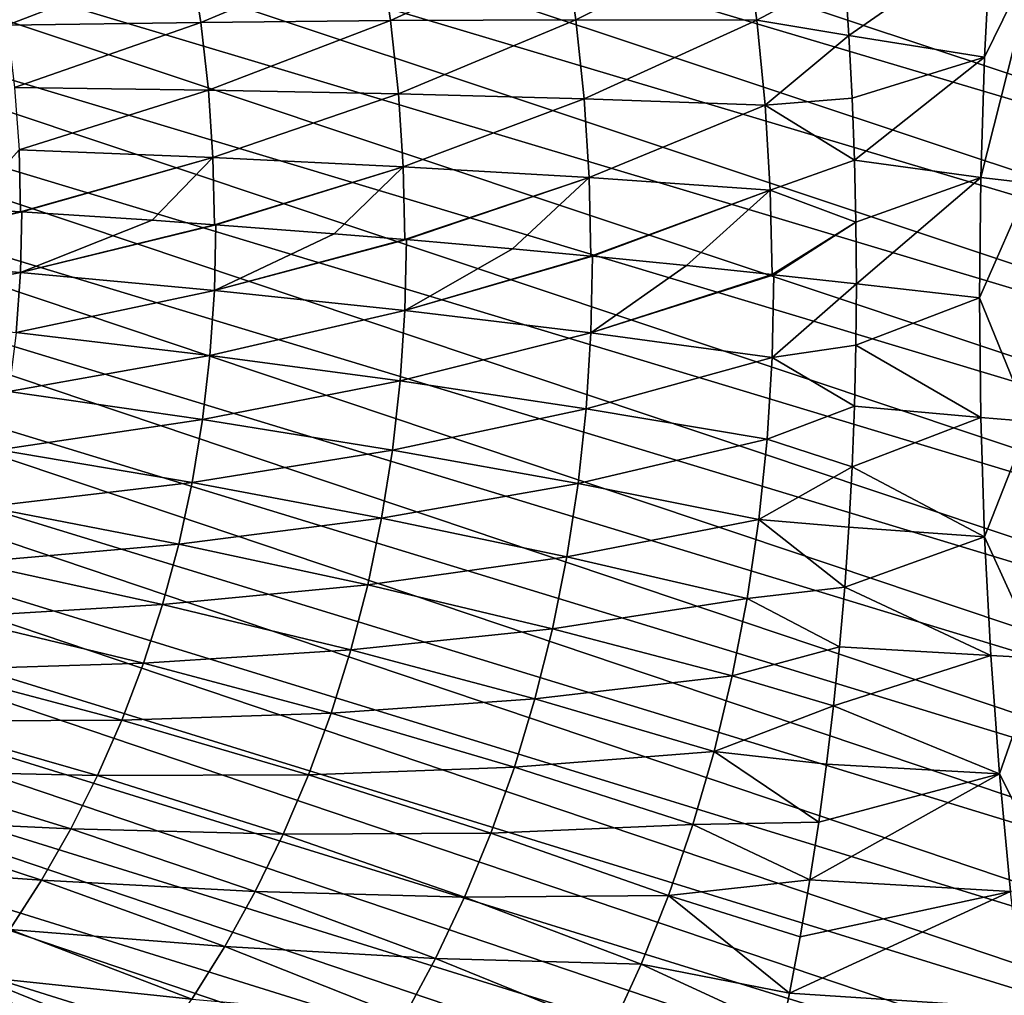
# Model space of a CAD drawing. Header units: metres. Extents: x -46 to 104, y -30 to 30.
# Tile 580 of 656: x 78.96 to 81.93, y -3.24 to -0.3. Entities that reach past the tile are written whole.
import ezdxf

# ---------------------------------------------------------------- set-up
doc = ezdxf.new("R2010")
doc.units = ezdxf.units.M
doc.layers.add('solid_26_000_502_XXX', color=7, linetype='CONTINUOUS')

msp = doc.modelspace()

# ---------------------------------------------------------------- linework, layer by layer
at = {"layer": 'solid_26_000_502_XXX'}
for points in [[(75.940544, 1.819948, 288.677155), (75.943764, 2.10694, 288.730865), (84.115105, -0.591823, 301.031677)], [(75.943764, 2.10694, 288.730865), (84.118401, -0.295013, 301.08725), (84.115105, -0.591823, 301.031677)], [(75.940544, 1.819948, 288.677155), (84.115105, -0.591823, 301.031677), (84.118401, -0.88775, 300.971558)], [(75.943764, 1.533823, 288.618988), (75.940544, 1.819948, 288.677155), (84.118401, -0.88775, 300.971558)], [(75.943764, 1.533823, 288.618988), (84.118401, -0.88775, 300.971558), (84.128265, -1.182584, 300.906952)], [(75.953445, 1.248771, 288.556427), (75.943764, 1.533823, 288.618988), (84.128265, -1.182584, 300.906952)], [(75.953445, 1.248771, 288.556427), (84.128265, -1.182584, 300.906952), (84.144714, -1.476117, 300.837921)], [(75.969559, 0.965, 288.489532), (75.953445, 1.248771, 288.556427), (84.144714, -1.476117, 300.837921)], [(75.969559, 0.965, 288.489532), (84.144714, -1.476117, 300.837921), (84.167717, -1.768141, 300.764496)], [(75.992104, 0.682717, 288.418365), (75.969559, 0.965, 288.489532), (84.167717, -1.768141, 300.764496)], [(75.992104, 0.682717, 288.418365), (84.167717, -1.768141, 300.764496), (84.197266, -2.058449, 300.686737)], [(76.021065, 0.402126, 288.342926), (75.992104, 0.682717, 288.418365), (84.197266, -2.058449, 300.686737)], [(76.021065, 0.402126, 288.342926), (84.197266, -2.058449, 300.686737), (84.233345, -2.346835, 300.604706)], [(76.056419, 0.123432, 288.263275), (76.021065, 0.402126, 288.342926), (84.233345, -2.346835, 300.604706)], [(76.056419, 0.123432, 288.263275), (84.233345, -2.346835, 300.604706), (84.275917, -2.633096, 300.518463)], [(76.098145, -0.153161, 288.179535), (76.056419, 0.123432, 288.263275), (84.275917, -2.633096, 300.518463)], [(80.048439, -0.078384, 303.004791), (80.081764, -0.298398, 302.993683), (80.606033, -0.058587, 303.267883)], [(80.081764, -0.298398, 302.993683), (80.640587, -0.296083, 303.256531), (80.606033, -0.058587, 303.267883)], [(80.606033, -0.058587, 303.267883), (80.640587, -0.296083, 303.256531), (81.149429, -0.041015, 303.559326)], [(80.640587, -0.296083, 303.256531), (81.185204, -0.296814, 303.547699), (81.149429, -0.041015, 303.559326)], [(81.149429, -0.041015, 303.559326), (81.185204, -0.296814, 303.547699), (81.450554, -0.15532, 303.721771)], [(81.890274, -0.045838, 303.993042), (81.450554, -0.15532, 303.721771), (81.463158, -0.343563, 303.704315)], [(81.871559, -0.408917, 303.935516), (81.890274, -0.045838, 303.993042), (81.463158, -0.343563, 303.704315)], [(82.037979, -0.067708, 304.068146), (81.890274, -0.045838, 303.993042), (81.871559, -0.408917, 303.935516)], [(79.478119, -0.100355, 302.770752), (79.510208, -0.303753, 302.759857), (80.048439, -0.078384, 303.004791)], [(79.510208, -0.303753, 302.759857), (80.081764, -0.298398, 302.993683), (80.048439, -0.078384, 303.004791)], [(82.037979, -0.067708, 304.068146), (81.871559, -0.408917, 303.935516), (81.860329, -0.771439, 303.872772)], [(82.008263, -0.788648, 303.948608), (82.037979, -0.067708, 304.068146), (81.860329, -0.771439, 303.872772)], [(78.896584, -0.124441, 302.566376), (78.927452, -0.312135, 302.555664), (79.478119, -0.100355, 302.770752)], [(78.927452, -0.312135, 302.555664), (79.510208, -0.303753, 302.759857), (79.478119, -0.100355, 302.770752)], [(76.098145, -0.153161, 288.179535), (84.275917, -2.633096, 300.518463), (84.324959, -2.917029, 300.42804)], [(76.146202, -0.427454, 288.091705), (76.098145, -0.153161, 288.179535), (84.324959, -2.917029, 300.42804)], [(81.185204, -0.296814, 303.547699), (81.463158, -0.343563, 303.704315), (81.450554, -0.15532, 303.721771)], [(80.081764, -0.298398, 302.993683), (80.105659, -0.518756, 302.973572), (80.640587, -0.296083, 303.256531)], [(80.105659, -0.518756, 302.973572), (80.665359, -0.533972, 303.23526), (80.640587, -0.296083, 303.256531)], [(80.640587, -0.296083, 303.256531), (80.665359, -0.533972, 303.23526), (81.185204, -0.296814, 303.547699)], [(78.927452, -0.312135, 302.555664), (78.949585, -0.500058, 302.537598), (79.510208, -0.303753, 302.759857)], [(78.949585, -0.500058, 302.537598), (79.533226, -0.507442, 302.740784), (79.510208, -0.303753, 302.759857)], [(79.510208, -0.303753, 302.759857), (79.533226, -0.507442, 302.740784), (80.081764, -0.298398, 302.993683)], [(79.533226, -0.507442, 302.740784), (80.105659, -0.518756, 302.973572), (80.081764, -0.298398, 302.993683)], [(80.665359, -0.533972, 303.23526), (81.210846, -0.553047, 303.525208), (81.185204, -0.296814, 303.547699)], [(81.185204, -0.296814, 303.547699), (81.210846, -0.553047, 303.525208), (81.463158, -0.343563, 303.704315)], [(81.210846, -0.553047, 303.525208), (81.472977, -0.531544, 303.682617), (81.463158, -0.343563, 303.704315)], [(81.871559, -0.408917, 303.935516), (81.463158, -0.343563, 303.704315), (81.472977, -0.531544, 303.682617)], [(81.871559, -0.408917, 303.935516), (81.472977, -0.531544, 303.682617), (81.479996, -0.718902, 303.656769)], [(81.860329, -0.771439, 303.872772), (81.871559, -0.408917, 303.935516), (81.479996, -0.718902, 303.656769)], [(76.146202, -0.427454, 288.091705), (84.324959, -2.917029, 300.42804), (84.380432, -3.198432, 300.333527)], [(76.200562, -0.699247, 287.999847), (76.146202, -0.427454, 288.091705), (84.380432, -3.198432, 300.333527)], [(78.949585, -0.500058, 302.537598), (78.962898, -0.687676, 302.512177), (79.533226, -0.507442, 302.740784)], [(78.962898, -0.687676, 302.512177), (79.547066, -0.710811, 302.713562), (79.533226, -0.507442, 302.740784)], [(79.533226, -0.507442, 302.740784), (79.547066, -0.710811, 302.713562), (80.105659, -0.518756, 302.973572)], [(79.547066, -0.710811, 302.713562), (80.120026, -0.738774, 302.944397), (80.105659, -0.518756, 302.973572)], [(80.105659, -0.518756, 302.973572), (80.120026, -0.738774, 302.944397), (80.665359, -0.533972, 303.23526)], [(81.210846, -0.553047, 303.525208), (81.479996, -0.718902, 303.656769), (81.472977, -0.531544, 303.682617)], [(80.120026, -0.738774, 302.944397), (80.680252, -0.771491, 303.204041), (80.665359, -0.533972, 303.23526)], [(80.665359, -0.533972, 303.23526), (80.680252, -0.771491, 303.204041), (81.210846, -0.553047, 303.525208)], [(80.680252, -0.771491, 303.204041), (81.226265, -0.808874, 303.491821), (81.210846, -0.553047, 303.525208)], [(81.210846, -0.553047, 303.525208), (81.226265, -0.808874, 303.491821), (81.479996, -0.718902, 303.656769)], [(76.200562, -0.699247, 287.999847), (84.380432, -3.198432, 300.333527), (84.442299, -3.477107, 300.234985)], [(76.261185, -0.968341, 287.904083), (76.200562, -0.699247, 287.999847), (84.442299, -3.477107, 300.234985)], [(78.805801, -0.864851, 302.430298), (78.967339, -0.874451, 302.479462), (78.962898, -0.687676, 302.512177)], [(78.962898, -0.687676, 302.512177), (78.967339, -0.874451, 302.479462), (79.547066, -0.710811, 302.713562)], [(78.967339, -0.874451, 302.479462), (78.971214, -0.874687, 302.480682), (79.547066, -0.710811, 302.713562)], [(78.971214, -0.874687, 302.480682), (79.363686, -0.900059, 302.610657), (79.547066, -0.710811, 302.713562)], [(79.363686, -0.900059, 302.610657), (79.551682, -0.913249, 302.678223), (79.547066, -0.710811, 302.713562)], [(79.547066, -0.710811, 302.713562), (79.551682, -0.913249, 302.678223), (80.120026, -0.738774, 302.944397)], [(79.551682, -0.913249, 302.678223), (79.556129, -0.913569, 302.67984), (80.120026, -0.738774, 302.944397)], [(79.556129, -0.913569, 302.67984), (79.911903, -0.940456, 302.817566), (80.120026, -0.738774, 302.944397)], [(79.911903, -0.940456, 302.817566), (80.124817, -0.957764, 302.90625), (80.120026, -0.738774, 302.944397)], [(80.120026, -0.738774, 302.944397), (80.124817, -0.957764, 302.90625), (80.680252, -0.771491, 303.204041)], [(81.226265, -0.808874, 303.491821), (81.484207, -0.905594, 303.62677), (81.479996, -0.718902, 303.656769)], [(81.860329, -0.771439, 303.872772), (81.479996, -0.718902, 303.656769), (81.484207, -0.905594, 303.62677)], [(80.124817, -0.957764, 302.90625), (80.129791, -0.958179, 302.908356), (80.680252, -0.771491, 303.204041)], [(80.129791, -0.958179, 302.908356), (80.449158, -0.985944, 303.050598), (80.680252, -0.771491, 303.204041)], [(80.449158, -0.985944, 303.050598), (80.685226, -1.007877, 303.162964), (80.680252, -0.771491, 303.204041)], [(80.680252, -0.771491, 303.204041), (80.685226, -1.007877, 303.162964), (81.226265, -0.808874, 303.491821)], [(81.860329, -0.771439, 303.872772), (81.484207, -0.905594, 303.62677), (81.485611, -1.091748, 303.59259)], [(81.856583, -1.13318, 303.80481), (81.860329, -0.771439, 303.872772), (81.485611, -1.091748, 303.59259)], [(82.008263, -0.788648, 303.948608), (81.860329, -0.771439, 303.872772), (81.856583, -1.13318, 303.80481)], [(82.008263, -1.506486, 303.808472), (82.008263, -0.788648, 303.948608), (81.856583, -1.13318, 303.80481)], [(80.685226, -1.007877, 303.162964), (80.690689, -1.008399, 303.165619), (81.226265, -0.808874, 303.491821)], [(80.690689, -1.008399, 303.165619), (80.974144, -1.036415, 303.309143), (81.226265, -0.808874, 303.491821)], [(80.974144, -1.036415, 303.309143), (81.231407, -1.063455, 303.447662), (81.226265, -0.808874, 303.491821)], [(81.226265, -0.808874, 303.491821), (81.231407, -1.063455, 303.447662), (81.484207, -0.905594, 303.62677)], [(78.372467, -1.009753, 302.275299), (78.967339, -0.874451, 302.479462), (78.805801, -0.864851, 302.430298)], [(78.372467, -1.009753, 302.275299), (78.971214, -0.874687, 302.480682), (78.967339, -0.874451, 302.479462)], [(78.372467, -1.009753, 302.275299), (78.966888, -1.057202, 302.441406), (78.971214, -0.874687, 302.480682)], [(78.966888, -1.057202, 302.441406), (79.363686, -0.900059, 302.610657), (78.971214, -0.874687, 302.480682)], [(78.966888, -1.057202, 302.441406), (79.551682, -0.913249, 302.678223), (79.363686, -0.900059, 302.610657)], [(78.966888, -1.057202, 302.441406), (79.556129, -0.913569, 302.67984), (79.551682, -0.913249, 302.678223)], [(78.966888, -1.057202, 302.441406), (79.551613, -1.111413, 302.637177), (79.556129, -0.913569, 302.67984)], [(79.551613, -1.111413, 302.637177), (79.911903, -0.940456, 302.817566), (79.556129, -0.913569, 302.67984)], [(81.231407, -1.063455, 303.447662), (81.237312, -1.064095, 303.450928), (81.484207, -0.905594, 303.62677)], [(81.237312, -1.064095, 303.450928), (81.485611, -1.091748, 303.59259), (81.484207, -0.905594, 303.62677)], [(79.551613, -1.111413, 302.637177), (80.124817, -0.957764, 302.90625), (79.911903, -0.940456, 302.817566)], [(76.261185, -0.968341, 287.904083), (84.442299, -3.477107, 300.234985), (84.510521, -3.752856, 300.132477)], [(76.328026, -1.234541, 287.804413), (76.261185, -0.968341, 287.904083), (84.510521, -3.752856, 300.132477)], [(79.551613, -1.111413, 302.637177), (80.129791, -0.958179, 302.908356), (80.124817, -0.957764, 302.90625)], [(79.551613, -1.111413, 302.637177), (80.125099, -1.172243, 302.862091), (80.129791, -0.958179, 302.908356)], [(80.125099, -1.172243, 302.862091), (80.449158, -0.985944, 303.050598), (80.129791, -0.958179, 302.908356)], [(80.125099, -1.172243, 302.862091), (80.685226, -1.007877, 303.162964), (80.449158, -0.985944, 303.050598)], [(80.125099, -1.172243, 302.862091), (80.690689, -1.008399, 303.165619), (80.685226, -1.007877, 303.162964)], [(80.125099, -1.172243, 302.862091), (80.685814, -1.239529, 303.11557), (80.690689, -1.008399, 303.165619)], [(80.685814, -1.239529, 303.11557), (80.974144, -1.036415, 303.309143), (80.690689, -1.008399, 303.165619)], [(78.372467, -1.009753, 302.275299), (78.360023, -1.176165, 302.233063), (78.966888, -1.057202, 302.441406)], [(80.685814, -1.239529, 303.11557), (81.231407, -1.063455, 303.447662), (80.974144, -1.036415, 303.309143)], [(78.360023, -1.176165, 302.233063), (78.953903, -1.237796, 302.395233), (78.966888, -1.057202, 302.441406)], [(78.966888, -1.057202, 302.441406), (78.953903, -1.237796, 302.395233), (79.551613, -1.111413, 302.637177)], [(80.685814, -1.239529, 303.11557), (81.237312, -1.064095, 303.450928), (81.231407, -1.063455, 303.447662)], [(80.685814, -1.239529, 303.11557), (81.232262, -1.313095, 303.396912), (81.237312, -1.064095, 303.450928)], [(81.232262, -1.313095, 303.396912), (81.485611, -1.091748, 303.59259), (81.237312, -1.064095, 303.450928)], [(81.232262, -1.313095, 303.396912), (81.4842, -1.276636, 303.554352), (81.485611, -1.091748, 303.59259)], [(81.856583, -1.13318, 303.80481), (81.485611, -1.091748, 303.59259), (81.4842, -1.276636, 303.554352)], [(78.953903, -1.237796, 302.395233), (79.538094, -1.307115, 302.586823), (79.551613, -1.111413, 302.637177)], [(79.551613, -1.111413, 302.637177), (79.538094, -1.307115, 302.586823), (80.125099, -1.172243, 302.862091)], [(81.860329, -1.493916, 303.73172), (81.856583, -1.13318, 303.80481), (81.4842, -1.276636, 303.554352)], [(82.008263, -1.506486, 303.808472), (81.856583, -1.13318, 303.80481), (81.860329, -1.493916, 303.73172)], [(79.538094, -1.307115, 302.586823), (80.111038, -1.383937, 302.807312), (80.125099, -1.172243, 302.862091)], [(80.125099, -1.172243, 302.862091), (80.111038, -1.383937, 302.807312), (80.685814, -1.239529, 303.11557)], [(76.328026, -1.234541, 287.804413), (84.510521, -3.752856, 300.132477), (84.585045, -4.025484, 300.026093)], [(76.401031, -1.497653, 287.700989), (76.328026, -1.234541, 287.804413), (84.585045, -4.025484, 300.026093)], [(78.953903, -1.237796, 302.395233), (78.93232, -1.415979, 302.342316), (79.538094, -1.307115, 302.586823)], [(80.111038, -1.383937, 302.807312), (80.671211, -1.468058, 303.056152), (80.685814, -1.239529, 303.11557)], [(80.685814, -1.239529, 303.11557), (80.671211, -1.468058, 303.056152), (81.232262, -1.313095, 303.396912)], [(81.232262, -1.313095, 303.396912), (81.47998, -1.460448, 303.512024), (81.4842, -1.276636, 303.554352)], [(81.860329, -1.493916, 303.73172), (81.4842, -1.276636, 303.554352), (81.47998, -1.460448, 303.512024)], [(78.93232, -1.415979, 302.342316), (79.515602, -1.500113, 302.528961), (79.538094, -1.307115, 302.586823)], [(79.538094, -1.307115, 302.586823), (79.515602, -1.500113, 302.528961), (80.111038, -1.383937, 302.807312)], [(80.671211, -1.468058, 303.056152), (81.217117, -1.559254, 303.332672), (81.232262, -1.313095, 303.396912)], [(81.232262, -1.313095, 303.396912), (81.217117, -1.559254, 303.332672), (81.47998, -1.460448, 303.512024)], [(79.515602, -1.500113, 302.528961), (80.087639, -1.592628, 302.744263), (80.111038, -1.383937, 302.807312)], [(80.111038, -1.383937, 302.807312), (80.087639, -1.592628, 302.744263), (80.671211, -1.468058, 303.056152)], [(78.93232, -1.415979, 302.342316), (78.902214, -1.591272, 302.282867), (79.515602, -1.500113, 302.528961)], [(80.087639, -1.592628, 302.744263), (80.646912, -1.693277, 302.98761), (80.671211, -1.468058, 303.056152)], [(80.671211, -1.468058, 303.056152), (80.646912, -1.693277, 302.98761), (81.217117, -1.559254, 303.332672)], [(81.217117, -1.559254, 303.332672), (81.472946, -1.643318, 303.465637), (81.47998, -1.460448, 303.512024)], [(81.860329, -1.493916, 303.73172), (81.47998, -1.460448, 303.512024), (81.472946, -1.643318, 303.465637)], [(76.401031, -1.497653, 287.700989), (84.585045, -4.025484, 300.026093), (84.665817, -4.294798, 299.915894)], [(76.480164, -1.757486, 287.593811), (76.401031, -1.497653, 287.700989), (84.665817, -4.294798, 299.915894)], [(78.902214, -1.591272, 302.282867), (79.48423, -1.689861, 302.463837), (79.515602, -1.500113, 302.528961)], [(79.515602, -1.500113, 302.528961), (79.48423, -1.689861, 302.463837), (80.087639, -1.592628, 302.744263)], [(81.871559, -1.853424, 303.653534), (81.860329, -1.493916, 303.73172), (81.472946, -1.643318, 303.465637)], [(82.008263, -1.506486, 303.808472), (81.860329, -1.493916, 303.73172), (81.871559, -1.853424, 303.653534)], [(82.037979, -2.219455, 303.648102), (82.008263, -1.506486, 303.808472), (81.871559, -1.853424, 303.653534)], [(80.646912, -1.693277, 302.98761), (81.191917, -1.801793, 303.258392), (81.217117, -1.559254, 303.332672)], [(81.217117, -1.559254, 303.332672), (81.191917, -1.801793, 303.258392), (81.472946, -1.643318, 303.465637)], [(78.902214, -1.591272, 302.282867), (78.863708, -1.763231, 302.217102), (79.48423, -1.689861, 302.463837)], [(79.48423, -1.689861, 302.463837), (80.055, -1.797698, 302.673157), (80.087639, -1.592628, 302.744263)], [(80.087639, -1.592628, 302.744263), (80.055, -1.797698, 302.673157), (80.646912, -1.693277, 302.98761)], [(81.191917, -1.801793, 303.258392), (81.463097, -1.825166, 303.415131), (81.472946, -1.643318, 303.465637)], [(81.871559, -1.853424, 303.653534), (81.472946, -1.643318, 303.465637), (81.463097, -1.825166, 303.415131)], [(78.863708, -1.763231, 302.217102), (79.444099, -1.87585, 302.391693), (79.48423, -1.689861, 302.463837)], [(79.48423, -1.689861, 302.463837), (79.444099, -1.87585, 302.391693), (80.055, -1.797698, 302.673157)], [(80.055, -1.797698, 302.673157), (80.613007, -1.914496, 302.910217), (80.646912, -1.693277, 302.98761)], [(80.646912, -1.693277, 302.98761), (80.613007, -1.914496, 302.910217), (81.191917, -1.801793, 303.258392)], [(76.480164, -1.757486, 287.593811), (84.665817, -4.294798, 299.915894), (84.752777, -4.560607, 299.801971)], [(76.565346, -2.013851, 287.482971), (76.480164, -1.757486, 287.593811), (84.752777, -4.560607, 299.801971)], [(78.863708, -1.763231, 302.217102), (78.816948, -1.931432, 302.145264), (79.444099, -1.87585, 302.391693)], [(79.444099, -1.87585, 302.391693), (80.013245, -1.998572, 302.594269), (80.055, -1.797698, 302.673157)], [(80.055, -1.797698, 302.673157), (80.013245, -1.998572, 302.594269), (80.613007, -1.914496, 302.910217)], [(80.613007, -1.914496, 302.910217), (81.156754, -2.039945, 303.174438), (81.191917, -1.801793, 303.258392)], [(81.191917, -1.801793, 303.258392), (81.156754, -2.039945, 303.174438), (81.450455, -2.005667, 303.360657)], [(81.191917, -1.801793, 303.258392), (81.450455, -2.005667, 303.360657), (81.463097, -1.825166, 303.415131)], [(81.871559, -1.853424, 303.653534), (81.463097, -1.825166, 303.415131), (81.450455, -2.005667, 303.360657)], [(81.890274, -2.211484, 303.570282), (81.871559, -1.853424, 303.653534), (81.450455, -2.005667, 303.360657)], [(82.037979, -2.219455, 303.648102), (81.871559, -1.853424, 303.653534), (81.890274, -2.211484, 303.570282)], [(78.816948, -1.931432, 302.145264), (79.395363, -2.057592, 302.312805), (79.444099, -1.87585, 302.391693)], [(79.444099, -1.87585, 302.391693), (79.395363, -2.057592, 302.312805), (80.013245, -1.998572, 302.594269)], [(80.013245, -1.998572, 302.594269), (80.569626, -2.131073, 302.82428), (80.613007, -1.914496, 302.910217)], [(80.613007, -1.914496, 302.910217), (80.569626, -2.131073, 302.82428), (81.156754, -2.039945, 303.174438)], [(78.816948, -1.931432, 302.145264), (78.762123, -2.095486, 302.067657), (79.395363, -2.057592, 302.312805)], [(76.565346, -2.013851, 287.482971), (84.752777, -4.560607, 299.801971), (84.845871, -4.822723, 299.684387)], [(76.656532, -2.266561, 287.368591), (76.565346, -2.013851, 287.482971), (84.845871, -4.822723, 299.684387)], [(79.395363, -2.057592, 302.312805), (79.962524, -2.194699, 302.507965), (80.013245, -1.998572, 302.594269)], [(80.013245, -1.998572, 302.594269), (79.962524, -2.194699, 302.507965), (80.569626, -2.131073, 302.82428)], [(81.156754, -2.039945, 303.174438), (81.435013, -2.184916, 303.302185), (81.450455, -2.005667, 303.360657)], [(81.890274, -2.211484, 303.570282), (81.450455, -2.005667, 303.360657), (81.435013, -2.184916, 303.302185)], [(80.569626, -2.131073, 302.82428), (81.111755, -2.272999, 303.081116), (81.156754, -2.039945, 303.174438)], [(81.156754, -2.039945, 303.174438), (81.111755, -2.272999, 303.081116), (81.435013, -2.184916, 303.302185)], [(78.762123, -2.095486, 302.067657), (79.338211, -2.234641, 302.227539), (79.395363, -2.057592, 302.312805)], [(79.395363, -2.057592, 302.312805), (79.338211, -2.234641, 302.227539), (79.962524, -2.194699, 302.507965)], [(78.762123, -2.095486, 302.067657), (78.69944, -2.255037, 301.984528), (79.338211, -2.234641, 302.227539)], [(79.962524, -2.194699, 302.507965), (80.51693, -2.342388, 302.730164), (80.569626, -2.131073, 302.82428)], [(80.569626, -2.131073, 302.82428), (80.51693, -2.342388, 302.730164), (81.111755, -2.272999, 303.081116)], [(79.338211, -2.234641, 302.227539), (79.903046, -2.385571, 302.414581), (79.962524, -2.194699, 302.507965)], [(79.962524, -2.194699, 302.507965), (79.903046, -2.385571, 302.414581), (80.51693, -2.342388, 302.730164)], [(81.111755, -2.272999, 303.081116), (81.416809, -2.3627, 303.239746), (81.435013, -2.184916, 303.302185)], [(81.890274, -2.211484, 303.570282), (81.435013, -2.184916, 303.302185), (81.416809, -2.3627, 303.239746)], [(81.916451, -2.567873, 303.482025), (81.890274, -2.211484, 303.570282), (81.416809, -2.3627, 303.239746)], [(82.037979, -2.219455, 303.648102), (81.890274, -2.211484, 303.570282), (81.916451, -2.567873, 303.482025)], [(82.097328, -2.925799, 303.467865), (82.037979, -2.219455, 303.648102), (81.916451, -2.567873, 303.482025)], [(78.69944, -2.255037, 301.984528), (79.272865, -2.406591, 302.136169), (79.338211, -2.234641, 302.227539)], [(79.338211, -2.234641, 302.227539), (79.272865, -2.406591, 302.136169), (79.903046, -2.385571, 302.414581)], [(76.656532, -2.266561, 287.368591), (84.845871, -4.822723, 299.684387), (84.94503, -5.080961, 299.563232)], [(76.753639, -2.515433, 287.250732), (76.656532, -2.266561, 287.368591), (84.94503, -5.080961, 299.563232)], [(78.69944, -2.255037, 301.984528), (78.629135, -2.409771, 301.896271), (79.272865, -2.406591, 302.136169)], [(80.51693, -2.342388, 302.730164), (81.057091, -2.500267, 302.978851), (81.111755, -2.272999, 303.081116)], [(81.111755, -2.272999, 303.081116), (81.057091, -2.500267, 302.978851), (81.416809, -2.3627, 303.239746)], [(79.903046, -2.385571, 302.414581), (80.455124, -2.547874, 302.628296), (80.51693, -2.342388, 302.730164)], [(80.51693, -2.342388, 302.730164), (80.455124, -2.547874, 302.628296), (81.057091, -2.500267, 302.978851)], [(81.057091, -2.500267, 302.978851), (81.395813, -2.539097, 303.17334), (81.416809, -2.3627, 303.239746)], [(81.916451, -2.567873, 303.482025), (81.416809, -2.3627, 303.239746), (81.395813, -2.539097, 303.17334)], [(79.272865, -2.406591, 302.136169), (79.83503, -2.570729, 302.314514), (79.903046, -2.385571, 302.414581)], [(79.903046, -2.385571, 302.414581), (79.83503, -2.570729, 302.314514), (80.455124, -2.547874, 302.628296)], [(78.629135, -2.409771, 301.896271), (78.551476, -2.559408, 301.803192), (79.19957, -2.573078, 302.039154)], [(78.629135, -2.409771, 301.896271), (79.19957, -2.573078, 302.039154), (79.272865, -2.406591, 302.136169)], [(79.272865, -2.406591, 302.136169), (79.19957, -2.573078, 302.039154), (79.83503, -2.570729, 302.314514)], [(76.753639, -2.515433, 287.250732), (84.94503, -5.080961, 299.563232), (85.050186, -5.335137, 299.438599)], [(76.856613, -2.760286, 287.129456), (76.753639, -2.515433, 287.250732), (85.050186, -5.335137, 299.438599)], [(80.455124, -2.547874, 302.628296), (80.992973, -2.721119, 302.868103), (81.057091, -2.500267, 302.978851)], [(81.057091, -2.500267, 302.978851), (80.992973, -2.721119, 302.868103), (81.372078, -2.713899, 303.103027)], [(81.057091, -2.500267, 302.978851), (81.372078, -2.713899, 303.103027), (81.395813, -2.539097, 303.17334)], [(79.83503, -2.570729, 302.314514), (80.384453, -2.747013, 302.519073), (80.455124, -2.547874, 302.628296)], [(80.455124, -2.547874, 302.628296), (80.384453, -2.747013, 302.519073), (80.992973, -2.721119, 302.868103)], [(81.916451, -2.567873, 303.482025), (81.395813, -2.539097, 303.17334), (81.372078, -2.713899, 303.103027)], [(78.551476, -2.559408, 301.803192), (78.466751, -2.703715, 301.705627), (79.118614, -2.733783, 301.936798)], [(78.551476, -2.559408, 301.803192), (79.118614, -2.733783, 301.936798), (79.19957, -2.573078, 302.039154)], [(79.19957, -2.573078, 302.039154), (79.118614, -2.733783, 301.936798), (79.758751, -2.749758, 302.208221)], [(79.19957, -2.573078, 302.039154), (79.758751, -2.749758, 302.208221), (79.83503, -2.570729, 302.314514)], [(79.83503, -2.570729, 302.314514), (79.758751, -2.749758, 302.208221), (80.384453, -2.747013, 302.519073)], [(81.916451, -2.567873, 303.482025), (81.372078, -2.713899, 303.103027), (81.345581, -2.887143, 303.028809)], [(81.950081, -2.922374, 303.388855), (81.916451, -2.567873, 303.482025), (81.345581, -2.887143, 303.028809)], [(82.097328, -2.925799, 303.467865), (81.916451, -2.567873, 303.482025), (81.950081, -2.922374, 303.388855)], [(78.466751, -2.703715, 301.705627), (78.375244, -2.842494, 301.603912), (79.030281, -2.888435, 301.829559)], [(78.466751, -2.703715, 301.705627), (79.030281, -2.888435, 301.829559), (79.118614, -2.733783, 301.936798)], [(80.384453, -2.747013, 302.519073), (80.919655, -2.934976, 302.749298), (80.992973, -2.721119, 302.868103)], [(80.992973, -2.721119, 302.868103), (80.919655, -2.934976, 302.749298), (81.345581, -2.887143, 303.028809)], [(80.992973, -2.721119, 302.868103), (81.345581, -2.887143, 303.028809), (81.372078, -2.713899, 303.103027)], [(79.118614, -2.733783, 301.936798), (79.030281, -2.888435, 301.829559), (79.674484, -2.922296, 302.0961)], [(79.118614, -2.733783, 301.936798), (79.674484, -2.922296, 302.0961), (79.758751, -2.749758, 302.208221)], [(79.758751, -2.749758, 302.208221), (79.674484, -2.922296, 302.0961), (80.305183, -2.939339, 302.403015)], [(79.758751, -2.749758, 302.208221), (80.305183, -2.939339, 302.403015), (80.384453, -2.747013, 302.519073)], [(80.384453, -2.747013, 302.519073), (80.305183, -2.939339, 302.403015), (80.919655, -2.934976, 302.749298)], [(76.856613, -2.760286, 287.129456), (85.050186, -5.335137, 299.438599), (85.161263, -5.585072, 299.310577)], [(76.96537, -3.00094, 287.004913), (76.856613, -2.760286, 287.129456), (85.161263, -5.585072, 299.310577)], [(78.375244, -2.842494, 301.603912), (78.934891, -3.03681, 301.717834), (79.030281, -2.888435, 301.829559)], [(79.030281, -2.888435, 301.829559), (78.934891, -3.03681, 301.717834), (79.582558, -3.088034, 301.978607)], [(79.030281, -2.888435, 301.829559), (79.582558, -3.088034, 301.978607), (79.674484, -2.922296, 302.0961)], [(80.919655, -2.934976, 302.749298), (81.31636, -3.058693, 302.950745), (81.345581, -2.887143, 303.028809)], [(81.950081, -2.922374, 303.388855), (81.345581, -2.887143, 303.028809), (81.31636, -3.058693, 302.950745)], [(79.674484, -2.922296, 302.0961), (79.582558, -3.088034, 301.978607), (80.217621, -3.124445, 302.280579)], [(79.674484, -2.922296, 302.0961), (80.217621, -3.124445, 302.280579), (80.305183, -2.939339, 302.403015)], [(80.305183, -2.939339, 302.403015), (80.837418, -3.141319, 302.623047), (80.919655, -2.934976, 302.749298)], [(80.919655, -2.934976, 302.749298), (80.837418, -3.141319, 302.623047), (81.284416, -3.22853, 302.868805)], [(80.919655, -2.934976, 302.749298), (81.284416, -3.22853, 302.868805), (81.31636, -3.058693, 302.950745)], [(81.950081, -2.922374, 303.388855), (81.31636, -3.058693, 302.950745), (81.284416, -3.22853, 302.868805)], [(81.991142, -3.274765, 303.290771), (81.950081, -2.922374, 303.388855), (81.284416, -3.22853, 302.868805)], [(80.305183, -2.939339, 302.403015), (80.217621, -3.124445, 302.280579), (80.837418, -3.141319, 302.623047)], [(76.96537, -3.00094, 287.004913), (85.161263, -5.585072, 299.310577), (85.278175, -5.830588, 299.17923)], [(77.079834, -3.237222, 286.877106), (76.96537, -3.00094, 287.004913), (85.278175, -5.830588, 299.17923)], [(78.934891, -3.03681, 301.717834), (78.832779, -3.17873, 301.60199), (79.483284, -3.246718, 301.856201)], [(78.934891, -3.03681, 301.717834), (79.483284, -3.246718, 301.856201), (79.582558, -3.088034, 301.978607)], [(79.582558, -3.088034, 301.978607), (79.483284, -3.246718, 301.856201), (80.122101, -3.301981, 302.152313)], [(79.582558, -3.088034, 301.978607), (80.122101, -3.301981, 302.152313), (80.217621, -3.124445, 302.280579)], [(80.217621, -3.124445, 302.280579), (80.122101, -3.301981, 302.152313), (80.746574, -3.339693, 302.489838)], [(80.217621, -3.124445, 302.280579), (80.746574, -3.339693, 302.489838), (80.837418, -3.141319, 302.623047)], [(80.837418, -3.141319, 302.623047), (80.746574, -3.339693, 302.489838), (81.262306, -3.337437, 302.813751)], [(80.837418, -3.141319, 302.623047), (81.262306, -3.337437, 302.813751), (81.284416, -3.22853, 302.868805)], [(78.832779, -3.17873, 301.60199), (78.724281, -3.314063, 301.482452), (79.377029, -3.398146, 301.729401)], [(78.832779, -3.17873, 301.60199), (79.377029, -3.398146, 301.729401), (79.483284, -3.246718, 301.856201)], [(81.991142, -3.274765, 303.290771), (81.284416, -3.22853, 302.868805), (81.262306, -3.337437, 302.813751)]]:
    msp.add_3dface(points, dxfattribs=at)

doc.saveas('drawing.dxf')
